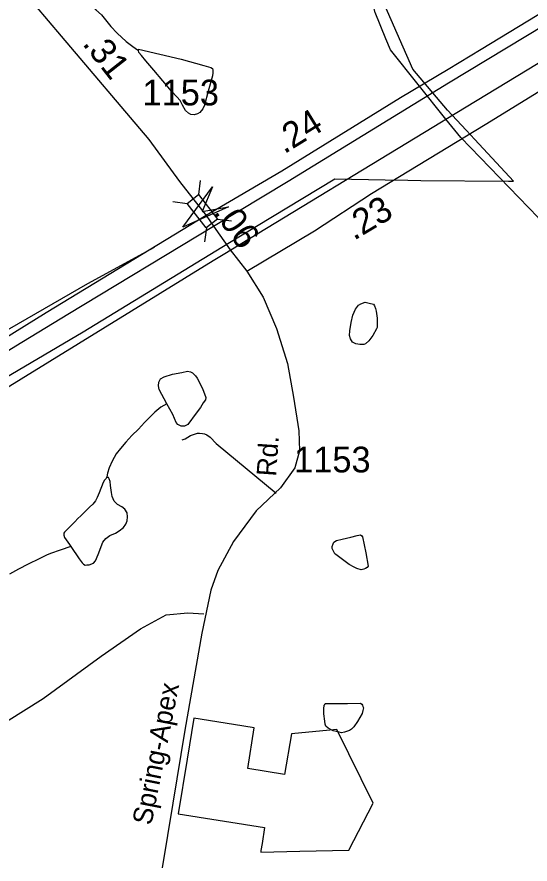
# Model space of a CAD drawing. Extents: x 2001466 to 2224147, y 644118 to 847247.
# Drawn here: x 2040864 to 2043360, y 707823 to 711939 of the extents above; entities that cross this region are included whole.
import ezdxf

# ---------------------------------------------------------------- set-up
doc = ezdxf.new("R2010")
doc.units = 0
for name, color, linetype in [('Exist Boundary Political City Limit New', 7, 'Continuous'), ('Exist Boundary Political City Limit New Hole', 7, 'Continuous'), ('Exist Hydrographic Misc Water Feature', 7, 'Continuous'), ('Exist Road Non-System Type 51', 7, 'Continuous'), ('Exist Road Primary US Divided Attributed', 7, 'Continuous'), ('Exist Road Primary US Mileage Hundredths English Label', 7, 'Continuous'), ('Exist Road Secondary Mileage Hundredths English Label', 7, 'Continuous'), ('Exist Road Secondary Structure Standard Bridge Attributed CELL', 7, 'Continuous'), ('Exist Road Secondary Structure Standard Bridge CELL', 7, 'Continuous'), ('Exist Road Secondary Type 41 Attributed', 7, 'Continuous'), ('Exist Road Secondary Type 51 Attributed', 7, 'Continuous'), ('Exist Road Secondary Type 51 Label', 7, 'Continuous'), ('Exist Road Secondary Type 51 Number Label', 7, 'Continuous'), ('Exist Utilities Electrical Transmission Line', 7, 'Continuous'), ('Map Preparation Boundary City Limit Buffer Line', 7, 'Continuous'), ('Prop Road Primary Interstate Projected', 7, 'Continuous')]:
    doc.layers.add(name, color=color, linetype=linetype)

msp = doc.modelspace()

# ---------------------------------------------------------------- linework, layer by layer
at = {"layer": 'Exist Boundary Political City Limit New'}
msp.add_lwpolyline([(2040489.6, 710000), (2041185.4, 710409.8), (2041860, 710820.3), (2041952, 710876.3), (2042410.2, 711153.1), (2042655.1, 711148.1), (2042765.9, 711145.4), (2042828.5, 711144.9), (2043255, 711141.3), (2043280.1, 711141.1), (2043091.4, 711343.8), (2043049.5, 711388.6), (2042958.6, 711486.3), (2042790.5, 711685.8), (2042637.1, 712034.7)], dxfattribs=at)
at = {"layer": 'Exist Boundary Political City Limit New Hole'}
msp.add_lwpolyline([(2041724.4, 708530.9), (2041692, 708332.2), (2041648.4, 708066.4), (2042068.8, 708000.1), (2042056.5, 707922.7), (2042051.1, 707888.6), (2042050.4, 707881.1), (2042240.2, 707885.1), (2042478.2, 707890.1), (2042596.9, 708119.2), (2042419.5, 708476.6), (2042199.5, 708455.2), (2042166, 708258.1), (2041987.6, 708287.2), (2042017.9, 708484.6), (2041917.9, 708500.4), (2041724.4, 708530.9)], dxfattribs=at)
at = {"layer": 'Exist Hydrographic Misc Water Feature'}
for points in [[(2041146.9, 712147.9), (2041159, 712106), (2041169, 712078), (2041183, 712056), (2041213.1, 712014.1), (2041247.1, 711974.2), (2041275, 711950.2), (2041321.2, 711892.3), (2041351.3, 711860.4), (2041395.4, 711820.5), (2041421.4, 711800.5), (2041445.4, 711782.5), (2041455.5, 711776.6)], [(2042658.9, 711832.6), (2042605.8, 711961.7), (2042576.6, 712075.7)], [(2042950.3, 711443.2), (2042680.7, 711779.7), (2042658.9, 711832.6)], [(2041455.5, 711776.6), (2041455.5, 711782.6), (2041663.4, 711735), (2041773.5, 711703.1), (2041807.6, 711693.2), (2041815.6, 711689.2), (2041817.6, 711681.2), (2041817.6, 711667.3), (2041815.6, 711653.2), (2041793.8, 711579.2)], [(2041793.8, 711579.2), (2041775.8, 711511.2), (2041768, 711493.2), (2041754, 711475.2), (2041741.9, 711469.2), (2041725.9, 711463.1), (2041710, 711465.1), (2041698.1, 711471), (2041683.9, 711485), (2041669.8, 711511), (2041657.9, 711533), (2041641.9, 711551), (2041615.8, 711578.9), (2041573.8, 711628.8), (2041529.7, 711680.7), (2041491.6, 711726.7), (2041469.4, 711752.6), (2041457.5, 711766.6), (2041455.5, 711776.6)], [(2043402.4, 710958.2), (2043398.8, 710964.5), (2043022.7, 711352.8), (2042950.3, 711443.2)], [(2042611.6, 710508.9), (2042615.7, 710474.9), (2042615.7, 710430.9), (2042613.6, 710422.9), (2042595.8, 710390.9), (2042575.9, 710364.9), (2042559.9, 710350.9), (2042551.9, 710346.9), (2042532, 710346.8), (2042511.9, 710350.7), (2042495.9, 710358.7), (2042485.9, 710374.7), (2042481.8, 710390.6), (2042483.8, 710414.7), (2042489.8, 710454.7), (2042497.8, 710490.7), (2042511.5, 710518.7), (2042525.6, 710538.7), (2042537.5, 710544.8), (2042557.6, 710552.8), (2042577.5, 710548.8), (2042597.6, 710542.8), (2042603.6, 710534.9), (2042607.7, 710522.9), (2042611.6, 710508.9)], [(2041592.7, 710059.1), (2041556.4, 710129), (2041552.5, 710146.9), (2041554.5, 710165), (2041562.3, 710181), (2041580.4, 710191), (2041620.3, 710203.1), (2041666.3, 710211.2), (2041694.4, 710217.3), (2041708.3, 710215.3), (2041718.4, 710209.3), (2041732.3, 710195.3), (2041740.3, 710183.3), (2041766.3, 710133.4), (2041782.5, 710089.4), (2041780.5, 710079.4), (2041770.6, 710063.4), (2041756.5, 710041.4), (2041736.6, 710013.3), (2041694.8, 709959.3), (2041678.8, 709951.3), (2041662.8, 709951.2), (2041646.8, 709959.2), (2041638.6, 709969.2), (2041622.6, 710007.1), (2041592.7, 710059.1)], [(2041592.7, 710059.1), (2041564.6, 710043), (2041534.6, 710019), (2041510.6, 709994.9), (2041484.8, 709968.9), (2041454.9, 709936.8), (2041422.9, 709904.8), (2041392.9, 709872.7), (2041367.1, 709842.7), (2041347, 709816.6), (2041327.1, 709780.7), (2041313.2, 709748.6), (2041305.2, 709722.6), (2041301.3, 709704.6), (2041299.7, 709701.4), (2041297.4, 709696.6)], [(2041297.4, 709696.6), (2041289.4, 709688.6), (2041283.2, 709676.6), (2041263.3, 709626.5), (2041253.5, 709604.5), (2041245.5, 709588.5), (2041233.6, 709572.4), (2041217.6, 709556.4), (2041197.5, 709538.4), (2041175.6, 709514.4), (2041159.6, 709502.4), (2041145.6, 709486.3), (2041095.8, 709436.3), (2041091.7, 709430.3), (2041091.7, 709420.3), (2041095.8, 709410.3), (2041120, 709376.3), (2041126, 709366.4)], [(2041126, 709366.4), (2041165.9, 709306.4), (2041182.1, 709286.4), (2041188.1, 709280.4), (2041196.1, 709274.4), (2041204.1, 709276.4), (2041216, 709276.5), (2041236.1, 709284.5), (2041246.1, 709296.6), (2041259.9, 709326.6), (2041281.8, 709386.6), (2041295.7, 709404.6), (2041315.8, 709418.6), (2041343.7, 709430.7), (2041361.8, 709442.8), (2041381.7, 709458.8), (2041393.8, 709474.8), (2041399.7, 709490.8), (2041401.6, 709510.8), (2041399.5, 709528.8), (2041389.5, 709546.7), (2041373.5, 709558.8), (2041353.6, 709570.7), (2041337.4, 709586.7), (2041327.5, 709608.6), (2041323.4, 709628.7), (2041319.3, 709662.7), (2041317.3, 709682.6), (2041313.4, 709694.6), (2041309.3, 709700.6), (2041299.7, 709701.4), (2041297.4, 709696.6)], [(2042561.7, 709335), (2042572, 709271.1), (2042567.9, 709263.1), (2042559.9, 709259.1), (2042551.9, 709255), (2042538, 709253), (2042517.9, 709258.9), (2042503.9, 709264.9), (2042479.9, 709278.8), (2042415.7, 709326.7), (2042409.8, 709330.7), (2042403.8, 709342.7), (2042397.7, 709356.7), (2042397.7, 709366.7), (2042401.6, 709378.7), (2042405.7, 709386.7), (2042417.6, 709394.7), (2042445.7, 709400.8), (2042487.7, 709410.8), (2042519.5, 709418.9), (2042535.5, 709422.9), (2042541.6, 709417), (2042545.5, 709413), (2042561.7, 709335)], [(2041126, 709366.4), (2041073.9, 709348.2), (2041027.9, 709332.2), (2041008.1, 709324.1), (2040972, 709306), (2040918.2, 709280), (2040872.1, 709255.9), (2040828.2, 709231.7)], [(2042471.1, 708603), (2042535.1, 708605.1), (2042541.2, 708599.1), (2042545.1, 708595.1), (2042547.2, 708589.1), (2042549.2, 708581.1), (2042547.2, 708569.1), (2042543.1, 708555.1), (2042521.3, 708515), (2042503.3, 708489), (2042491.2, 708479), (2042481.4, 708471), (2042457.4, 708463), (2042443.4, 708460.9), (2042431.3, 708462.9), (2042401.4, 708470.8), (2042377.4, 708482.8), (2042367.3, 708492.8), (2042363.2, 708502.8), (2042361.2, 708516.8), (2042357.3, 708552.7), (2042357.1, 708576.7), (2042359.1, 708594.7), (2042361.2, 708598.7), (2042363, 708602.7), (2042471.1, 708603)]]:
    msp.add_lwpolyline(points, dxfattribs=at)
at = {"layer": 'Exist Road Non-System Type 51'}
for points in [[(2041667.6, 709883.7), (2041681.7, 709889.4), (2041708, 709904.9), (2041728.2, 709912.4), (2041742.2, 709916.2), (2041752.2, 709916), (2041766.2, 709915.7), (2041776.2, 709913.5), (2041788.1, 709909.2), (2041803.9, 709896.9), (2041833.2, 709866.3), (2042124.3, 709624.4)], [(2039958.9, 707792.4), (2040027.8, 707837), (2040070.4, 707868.2), (2040728.9, 708464), (2040991.9, 708626.8), (2041274.1, 708832.6), (2041465.4, 708966.6), (2041589.8, 709033.6), (2041695, 709043.1), (2041772.3, 709039.5)]]:
    msp.add_lwpolyline(points, dxfattribs=at)
at = {"layer": 'Exist Road Primary US Divided Attributed'}
for points in [[(2046695.2, 714151), (2046496.2, 713963), (2046290.9, 713782.2), (2046264.5, 713759.3), (2046108.5, 713636.7), (2045961.4, 713526.8), (2045892, 713479.5), (2045819.4, 713431.1), (2045699.4, 713350.8), (2045599.2, 713287), (2045486.9, 713221.4), (2045271.9, 713089.6), (2044811.9, 712807.3), (2044495.1, 712622.1), (2044184, 712425.3), (2043930.4, 712273.2), (2043122.2, 711781.5), (2042961, 711684.3), (2042730.3, 711546.8), (2042152.7, 711190.7), (2041784.9, 710974.4)], [(2041820.6, 710921.9), (2042183.8, 711140.7), (2042962.4, 711619), (2043998, 712244.2), (2044210.6, 712372.2), (2044525.2, 712561.8), (2044857.1, 712764.2), (2045496.6, 713155.5), (2045789.7, 713338.6), (2045916.2, 713422.3), (2046050, 713514), (2046136.1, 713575.9), (2046190, 713619.5), (2046353.9, 713753.6), (2046548.2, 713921.8), (2046740.8, 714102.5)], [(2041784.9, 710974.4), (2041006, 710501), (2040140.8, 709965.7), (2039916.7, 709831.1), (2038483.2, 708953.9), (2037738.9, 708505.5), (2036370, 707671.6), (2036064.1, 707484), (2035363, 707054.6), (2035033.2, 706856.6), (2034526.8, 706546.5), (2034180.4, 706335.9), (2034078.5, 706273.7), (2033238.1, 705771.9), (2032325.9, 705207.3), (2032006.9, 705009.2), (2031643.9, 704789.8), (2031075.2, 704437.4), (2030930, 704350.5), (2030580.5, 704141.3), (2030096.2, 703843.4), (2029941.4, 703750), (2029697.3, 703597.2), (2029594.3, 703535.4)], [(2029890.3, 703646.9), (2030084.6, 703766.7), (2030148.3, 703802.5), (2030605.7, 704080.8), (2030988.3, 704315.8), (2031682.6, 704740), (2032045, 704961.9), (2032346.1, 705143.5), (2033300.8, 705732.8), (2033980.2, 706145.7), (2034197.5, 706277.3), (2034581.6, 706511.5), (2035075.6, 706809.9), (2035370.1, 706988.2), (2036119.8, 707449.3), (2036415.2, 707626.4), (2037936.4, 708557.7), (2038517.7, 708914.7), (2039676.5, 709614.4), (2039953.3, 709782.7), (2040140.8, 709896.9), (2040858.9, 710340.3), (2041112, 710494.2), (2041820.6, 710921.9)]]:
    msp.add_lwpolyline(points, dxfattribs=at)
at = {"layer": 'Exist Road Secondary Structure Standard Bridge Attributed CELL'}
msp.add_lwpolyline([(2041893.8, 711016.1), (2041670.7, 710917.7), (2041814.7, 711114.5), (2041765.7, 710994.1)], close=True, dxfattribs=at)
at = {"layer": 'Exist Road Secondary Structure Standard Bridge CELL'}
for p, q in [((2041755.9, 711145), (2041747.3, 711076.6)), ((2041623.1, 711041.9), (2041691.6, 711033.3)), ((2041839.7, 710957), (2041908.2, 710948.4)), ((2041785.3, 710914.7), (2041776.7, 710846.2))]:
    msp.add_line(p, q, dxfattribs=at)
msp.add_lwpolyline([(2041747.3, 711076.6), (2041840, 710957.2), (2041784.3, 710913.9), (2041691.6, 711033.3)], close=True, dxfattribs=at)
at = {"layer": 'Exist Road Secondary Type 41 Attributed'}
msp.add_lwpolyline([(2041982.4, 710704.2), (2042310.7, 710899.6), (2042589.4, 711081.3), (2043141.5, 711417.3), (2043903.6, 711884.2), (2044323.3, 712134.5), (2044414, 712176.8), (2044468.9, 712169.4), (2044501.7, 712141.9), (2044536.5, 712079.6), (2044550.2, 711962.3), (2044561.8, 711704.6), (2044593, 711265.1), (2044596.7, 711098.2), (2044601.9, 710879.6)], dxfattribs=at)
at = {"layer": 'Exist Road Secondary Type 51 Attributed'}
for points in [[(2040876.5, 712282.8), (2040877.6, 712199), (2040899.2, 712096.8), (2040953.4, 711994.6), (2041079.4, 711846.1), (2041506.2, 711343.2), (2041654.6, 711139.3), (2041784.9, 710974.4)], [(2041784.9, 710974.4), (2041820.6, 710921.9)], [(2041820.6, 710921.9), (2041901.6, 710807.1), (2041982.4, 710704.2)], [(2041982.4, 710704.2), (2042061.8, 710576.9), (2042126.2, 710424.8), (2042180.1, 710254.7), (2042209.1, 710091), (2042234.4, 709927.3), (2042238.7, 709831.1), (2042215.4, 709748.7), (2042145.2, 709651.6), (2042027, 709539.6), (2041917.2, 709389.6), (2041841.2, 709249.1), (2041806.4, 709153), (2041763.6, 708944.9), (2041681.3, 708473.7), (2041621.6, 708118.8), (2041571, 707804)]]:
    msp.add_lwpolyline(points, dxfattribs=at)
at = {"layer": 'Exist Utilities Electrical Transmission Line'}
for p, q in [((2041867.9, 710785.6), (2042929, 711430.2)), ((2042929, 711430.2), (2042950.3, 711443.2))]:
    msp.add_line(p, q, dxfattribs=at)
for points in [[(2042950.3, 711443.2), (2044478.4, 712371.5), (2045214.8, 712819)], [(2040228.5, 709776.7), (2041818.2, 710755.4), (2041867.9, 710785.6)]]:
    msp.add_lwpolyline(points, dxfattribs=at)
at = {"layer": 'Map Preparation Boundary City Limit Buffer Line'}
for points in [[(2040489.6, 710000), (2041185.4, 710409.8), (2041860, 710820.3), (2041952, 710876.3), (2042410.2, 711153.1), (2042655.1, 711148.1), (2042765.9, 711145.4), (2042828.5, 711144.9), (2043255, 711141.3), (2043280.1, 711141.1), (2043091.4, 711343.8), (2043049.5, 711388.6), (2042958.6, 711486.3), (2042790.5, 711685.8), (2042637.1, 712034.7)], [(2041724.4, 708530.9), (2041692, 708332.2), (2041648.4, 708066.4), (2042068.8, 708000.1), (2042056.5, 707922.7), (2042051.1, 707888.6), (2042050.4, 707881.1), (2042240.2, 707885.1), (2042478.2, 707890.1), (2042596.9, 708119.2), (2042419.5, 708476.6), (2042199.5, 708455.2), (2042166, 708258.1), (2041987.6, 708287.2), (2042017.9, 708484.6), (2041917.9, 708500.4), (2041724.4, 708530.9)]]:
    msp.add_lwpolyline(points, dxfattribs=at)
at = {"layer": 'Prop Road Primary Interstate Projected'}
msp.add_lwpolyline([(2040058, 709981.8), (2041208.3, 710644.4), (2041532.6, 710820.7)], dxfattribs=at)

# ---------------------------------------------------------------- texts
at = {"layer": 'Exist Road Primary US Mileage Hundredths English Label'}
msp.add_text('.24', height=125, rotation=31.6531, dxfattribs=at).set_placement((2042164, 711271.1))
at = {"layer": 'Exist Road Secondary Mileage Hundredths English Label'}
for s, rotation, p in [('.31', 308.2211, (2041179.3, 711808.2)), ('.23', 30.8822, (2042503.3, 710850.9)), ('.06', 305.9484, (2041815.7, 710989.3))]:
    msp.add_text(s, height=125, rotation=rotation, dxfattribs=at).set_placement(p)
at = {"layer": 'Exist Road Secondary Type 51 Label'}
for s, rotation, p in [('Rd.', 86.0372, (2042124.2, 709704.4)), ('Spring-Apex', 78.786, (2041517.6, 708007.8))]:
    msp.add_text(s, height=95, rotation=rotation, dxfattribs=at).set_placement(p)
at = {"layer": 'Exist Road Secondary Type 51 Number Label'}
for p in [(2041474.8, 711509.5), (2042212.3, 709726)]:
    msp.add_text('1153', height=125, dxfattribs=at).set_placement(p)

doc.saveas('drawing.dxf')
